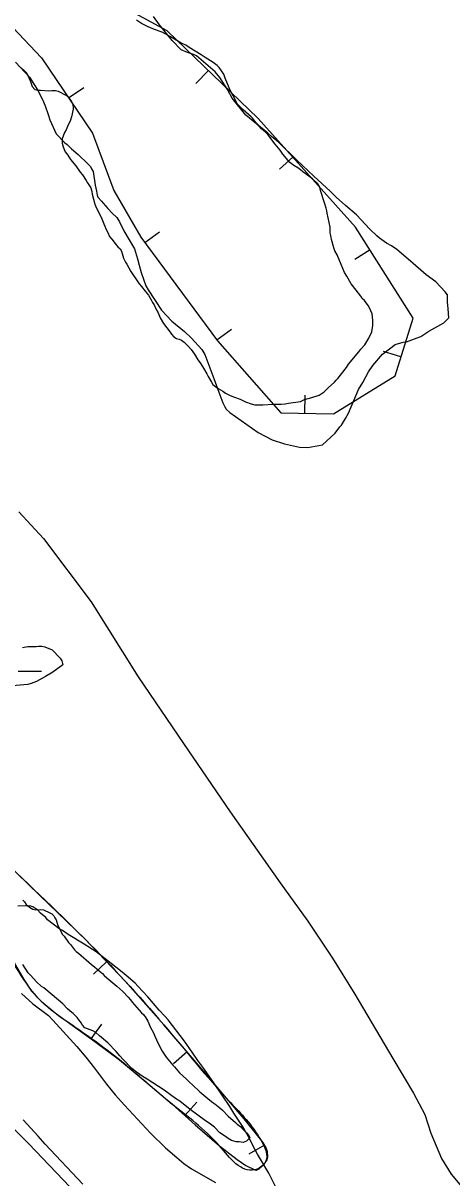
# Model space of a CAD drawing. Extents: x 3161665 to 3199565, y 885729 to 911164.
# Drawn here: x 3170375 to 3170965, y 907528 to 909117 of the extents above; entities that cross this region are included whole.
import ezdxf

# ---------------------------------------------------------------- set-up
doc = ezdxf.new("R2010")
doc.units = 0
for name, color, linetype in [('V-BORW-LINE', 7, 'Continuous'), ('V-LEVE-TOET', 7, 'Continuous'), ('V-ROAD-CNTR', 7, 'Continuous'), ('V-SITE-VEGE', 7, 'Continuous'), ('V-TOPO-SHOR', 7, 'Continuous'), ('V-WETL-SWMP', 7, 'Continuous')]:
    doc.layers.add(name, color=color, linetype=linetype)

msp = doc.modelspace()

# ---------------------------------------------------------------- linework, layer by layer
at = {"layer": 'V-BORW-LINE'}
for p, q in [((3170630.2, 909051.8), (3170612.8, 909033.8)), ((3170438, 909014.3), (3170458.7, 909028.3)), ((3170746.4, 908932.6), (3170727.8, 908915.9)), ((3170542.9, 908815), (3170563, 908829.9)), ((3170852.6, 908804.7), (3170831.4, 908791.4)), ((3170641.6, 908680.9), (3170661.8, 908695.7)), ((3170895.1, 908657.7), (3170871.2, 908665.2)), ((3170762.8, 908579.8), (3170763.3, 908604.8)), ((3170490.1, 907825.1), (3170472, 907807.9)), ((3170469.1, 907718.9), (3170483.6, 907739.2)), ((3170601.1, 907700.9), (3170582.1, 907684.6)), ((3170597.8, 907613.3), (3170614.5, 907632)), ((3170707.5, 907572.8), (3170685.8, 907560.2))]:
    msp.add_line(p, q, dxfattribs=at)
for points in [[(3170090.7, 909372.3), (3170106.4, 909355.4), (3170208.1, 909263.5), (3170306.2, 909169.4), (3170400.7, 909069.3), (3170470.9, 908965.6), (3170500.1, 908886.5)], [(3170500.1, 908886.5), (3170537.5, 908822.4), (3170642.6, 908679.6), (3170729.8, 908580.5), (3170802.1, 908579), (3170887, 908631.5), (3170911.7, 908711), (3170832.7, 908836.3), (3170698.6, 908985.8), (3170573.6, 909106.2), (3170458.6, 909169.2), (3170355.9, 909281.9), (3170288.3, 909371.8)], [(3170356.7, 907834.5), (3170376.2, 907800.8), (3170386.9, 907784.8), (3170400, 907770.9), (3170419.6, 907755), (3170439.7, 907739.9), (3170474.1, 907715.3), (3170508, 907690.1), (3170544.4, 907659.9), (3170580.2, 907629.1), (3170612.1, 907600.5), (3170645.4, 907571.8), (3170669.6, 907553), (3170681.8, 907544.9), (3170693.9, 907538.7), (3170695.7, 907538.3), (3170697.3, 907538.5), (3170700, 907540), (3170704.1, 907543.9), (3170708.2, 907548.5), (3170711, 907552.7), (3170712.1, 907556.6), (3170711.5, 907563.7), (3170709.6, 907569), (3170705.2, 907576.7), (3170700.2, 907583.3), (3170679.3, 907608.8), (3170658.1, 907634.1), (3170613.5, 907686.4), (3170568.8, 907738.5), (3170515.8, 907798.2), (3170460.8, 907856), (3170397.8, 907916.9), (3170334.8, 907977.7)]]:
    msp.add_lwpolyline(points, dxfattribs=at)
msp.add_spline([(3169635, 908635.7), (3169656.9, 908615.4), (3169679.4, 908594.8), (3169714.8, 908558.7), (3169763.2, 908505), (3169794.6, 908450.3), (3169823.9, 908384.8), (3169875.7, 908313.1), (3169955.7, 908230.2), (3170017, 908168), (3170083.4, 908103.1), (3170148.4, 908040.9), (3170215.5, 907977.3), (3170279.4, 907917), (3170341.2, 907854.9), (3170400, 907770.9), (3170439.7, 907739.9), (3170508, 907690.1), (3170580.2, 907629.1), (3170645.4, 907571.8), (3170693.9, 907538.7), (3170708.2, 907548.5), (3170700.2, 907583.3), (3170658.1, 907634.1), (3170568.8, 907738.5), (3170460.8, 907856), (3170334.8, 907977.7), (3170236.6, 908075.6), (3170155.4, 908157.1), (3170074.8, 908231.2), (3169998.2, 908294.1), (3169941.1, 908357), (3169900.6, 908435.9), (3169854.3, 908528.6), (3169775.9, 908625.5), (3169707.6, 908700.2), (3169633.3, 908764.3), (3169562.8, 908823.2), (3169485.6, 908895.1), (3169433.8, 908951), (3169435, 908964.9), (3169466.6, 908949.7), (3169508.6, 908923.8), (3169592.2, 908864.6), (3169670.7, 908813.1), (3169732.3, 908792), (3169797.1, 908714.7), (3169867.2, 908604.4), (3169935.1, 908494), (3170023.8, 908379.7), (3170122.9, 908269.7), (3170219.3, 908174), (3170272.3, 908149.3), (3170322.9, 908179.9), (3170323.7, 908247.7), (3170251, 908359.3), (3170107.2, 908482.6), (3169987.5, 908585.8), (3169899.1, 908695.8), (3169830.3, 908793), (3169752.2, 908876.5), (3169658.4, 908949.8), (3169561.7, 909020), (3169502.5, 909070.4), (3169499.7, 909114.4), (3169564.7, 909165.2), (3169544.8, 909257.9), (3169487.8, 909300.9), (3169431.9, 909310.7), (3169381.8, 909274.8), (3169352.5, 909222.6), (3169310.5, 909208.1), (3169265.3, 909228.8), (3169246.1, 909212.1), (3169266.8, 909167.6), (3169325.2, 909091.6), (3169339.4, 909049), (3169296.2, 909043.8), (3169280, 909045.3), (3169313.9, 908970.3), (3169431.9, 908841.3), (3169538.1, 908732.9), (3169635, 908635.7)], degree=3, dxfattribs=at)
at = {"layer": 'V-LEVE-TOET'}
msp.add_lwpolyline([(3169052.1, 909072.5), (3169208.2, 908906.5), (3169316.1, 908782.8), (3169455.4, 908630.4), (3169572.5, 908510.8), (3169637.9, 908438.7), (3169656.7, 908412.7), (3169665.6, 908393.5), (3169672.2, 908367.3), (3169673.9, 908344.5), (3169679.8, 908297.6), (3169681.3, 908282.2), (3169687.4, 908263), (3169695.1, 908247.8), (3169712, 908227.8), (3169729.4, 908210.1), (3169781.3, 908165.1), (3169947.6, 908007.9), (3170078.2, 907880.3), (3170234.2, 907723.8), (3170383.1, 907574.6), (3170534.3, 907416.3)], dxfattribs=at)
at = {"layer": 'V-ROAD-CNTR'}
msp.add_lwpolyline([(3170369.3, 908444.5), (3170403.3, 908407.6), (3170469, 908320.6), (3170533.7, 908217.1), (3170595.9, 908125.5), (3170660.2, 908031.4), (3170728.9, 907933.8), (3170767.1, 907880.9), (3170801, 907830.2), (3170831.6, 907780.3), (3170883.8, 907692), (3170912.5, 907644.4), (3170927.7, 907615), (3170936.3, 907589), (3170950.9, 907554.2), (3170964.2, 907532.9), (3170978.2, 907515.9)], dxfattribs=at)
at = {"layer": 'V-SITE-VEGE'}
for p, q in [((3170563.1, 909114.6), (3170554.8, 909125.9)), ((3170580.2, 909092.9), (3170563.1, 909114.6)), ((3170592.6, 909080.1), (3170580.2, 909092.9)), ((3170601.3, 909076.5), (3170592.6, 909080.1)), ((3170609.6, 909073.9), (3170601.3, 909076.5)), ((3170613.7, 909071.8), (3170609.6, 909073.9)), ((3170365, 909063.1), (3170384.1, 909042.5)), ((3170639.6, 909049.7), (3170613.7, 909071.8)), ((3170384.1, 909042.5), (3170395, 909025)), ((3170645.8, 909042), (3170639.6, 909049.7)), ((3170656.7, 909025.5), (3170645.8, 909042)), ((3170395, 909025), (3170402.2, 909011.6)), ((3170662.9, 909013.6), (3170656.7, 909025.5)), ((3170402.2, 909011.6), (3170405.9, 909003.3)), ((3170681.5, 908990.4), (3170662.9, 909013.6)), ((3170405.9, 909003.3), (3170410, 908991)), ((3170410, 908991), (3170412.1, 908983.7)), ((3170412.1, 908983.7), (3170420.9, 908964.7)), ((3170712, 908965.7), (3170681.5, 908990.4)), ((3170420.9, 908964.7), (3170432.8, 908952.3)), ((3170717.2, 908961), (3170712, 908965.7)), ((3170432.8, 908952.3), (3170435.9, 908949.7)), ((3170435.9, 908949.7), (3170442.1, 908944.1)), ((3170726.5, 908953.3), (3170717.2, 908961)), ((3170751.8, 908928.1), (3170726.5, 908953.3)), ((3170442.1, 908944.1), (3170450.9, 908936.3)), ((3170450.9, 908936.3), (3170464.3, 908923.4)), ((3170464.3, 908923.4), (3170467.9, 908919.8)), ((3170467.9, 908919.8), (3170469.5, 908916.2)), ((3170469.5, 908916.2), (3170471.6, 908912.6)), ((3170775.1, 908906.4), (3170751.8, 908928.1)), ((3170471.6, 908912.6), (3170474.7, 908894)), ((3170797.8, 908885.8), (3170775.1, 908906.4)), ((3170474.7, 908894), (3170476.3, 908885.8)), ((3170476.3, 908885.8), (3170477.3, 908880.1)), ((3170806.1, 908877.6), (3170797.8, 908885.8)), ((3170477.3, 908880.1), (3170478.3, 908877.5)), ((3170478.3, 908877.5), (3170483, 908871.9)), ((3170483, 908871.9), (3170485.6, 908869.3)), ((3170485.6, 908869.3), (3170491.8, 908861.6)), ((3170819, 908865.7), (3170806.1, 908877.6)), ((3170491.8, 908861.6), (3170498, 908855.4)), ((3170498, 908855.4), (3170504.2, 908849.2)), ((3170834, 908852.9), (3170819, 908865.7)), ((3170852.1, 908833.3), (3170834, 908852.9)), ((3170504.2, 908849.2), (3170507.8, 908843.5)), ((3170507.8, 908843.5), (3170514, 908831.1)), ((3170514, 908831.1), (3170528.5, 908806.4)), ((3170861.9, 908824), (3170852.1, 908833.3)), ((3170865.5, 908820.9), (3170861.9, 908824)), ((3170875.3, 908814.2), (3170865.5, 908820.9)), ((3170528.5, 908806.4), (3170532.7, 908792.5)), ((3170882.1, 908810.6), (3170875.3, 908814.2)), ((3170889.3, 908805.5), (3170882.1, 908810.6)), ((3170908.4, 908789.5), (3170889.3, 908805.5)), ((3170532.7, 908792.5), (3170534.8, 908783.7)), ((3170929.6, 908770.4), (3170908.4, 908789.5)), ((3170534.8, 908783.7), (3170537.9, 908773.9)), ((3170537.9, 908773.9), (3170544.1, 908755.3)), ((3170943.1, 908760.7), (3170929.6, 908770.4)), ((3170544.1, 908755.3), (3170547.2, 908749.7)), ((3170956, 908747.3), (3170943.1, 908760.7)), ((3170547.2, 908749.7), (3170565.8, 908721.8)), ((3170959.1, 908743.1), (3170956, 908747.3)), ((3170959.1, 908733.3), (3170959.1, 908743.1)), ((3170960.1, 908723.5), (3170959.1, 908733.3)), ((3170960.7, 908711.1), (3170960.1, 908723.5)), ((3170565.8, 908721.8), (3170579.8, 908706.9)), ((3170579.8, 908706.9), (3170597.4, 908692.4)), ((3170954, 908704.4), (3170960.7, 908711.1)), ((3170597.4, 908692.4), (3170607.2, 908683.2)), ((3170922.5, 908685.8), (3170933.4, 908693)), ((3170933.4, 908693), (3170954, 908704.4)), ((3170607.2, 908683.2), (3170621.1, 908667.7)), ((3170886.9, 908674.4), (3170898.3, 908678)), ((3170898.3, 908678), (3170902.9, 908678.5)), ((3170902.9, 908678.5), (3170917.4, 908683.7)), ((3170917.4, 908683.7), (3170922.5, 908685.8)), ((3170621.1, 908667.7), (3170625.3, 908661)), ((3170625.3, 908661), (3170637.7, 908628)), ((3170856.5, 908645.9), (3170869.9, 908661.4)), ((3170869.9, 908661.4), (3170886.9, 908674.4)), ((3170850.4, 908637.1), (3170856.5, 908645.9)), ((3170637.7, 908628), (3170644.5, 908608.9)), ((3170842.6, 908622.2), (3170850.4, 908637.1)), ((3170823.1, 908580.3), (3170836.5, 908612.9)), ((3170836.5, 908612.9), (3170842.6, 908622.2)), ((3170644.5, 908608.9), (3170650.2, 908594.5)), ((3170650.2, 908594.5), (3170652.8, 908588.8)), ((3170652.8, 908588.8), (3170654.8, 908585.7)), ((3170654.8, 908585.7), (3170659.5, 908581.1)), ((3170659.5, 908581.1), (3170698.8, 908553.3)), ((3170819, 908572.6), (3170823.1, 908580.3)), ((3170813.3, 908563.8), (3170819, 908572.6)), ((3170698.8, 908553.3), (3170717.9, 908543.5)), ((3170787.1, 908536.4), (3170804.6, 908552.4)), ((3170804.6, 908552.4), (3170810.8, 908561.2)), ((3170810.8, 908561.2), (3170813.3, 908563.8)), ((3170717.9, 908543.5), (3170734.9, 908537.8)), ((3170734.9, 908537.8), (3170755.6, 908533.2)), ((3170755.6, 908533.2), (3170766.9, 908532.7)), ((3170766.9, 908532.7), (3170787.1, 908536.4)), ((3170384.5, 907902.2), (3170368.2, 907901.4)), ((3170388.8, 907900.8), (3170384.5, 907902.2)), ((3170395.5, 907895.9), (3170388.8, 907900.8)), ((3170399.3, 907892.1), (3170395.5, 907895.9)), ((3170406.5, 907885.8), (3170399.3, 907892.1)), ((3170408.9, 907882.9), (3170406.5, 907885.8)), ((3170424.6, 907870.8), (3170408.9, 907882.9)), ((3170429.4, 907867.9), (3170424.6, 907870.8)), ((3170437.5, 907862.6), (3170429.4, 907867.9)), ((3170459.5, 907849.5), (3170437.5, 907862.6)), ((3170475.8, 907838.9), (3170459.5, 907849.5)), ((3170496.3, 907822.5), (3170475.8, 907838.9)), ((3170509.2, 907812.8), (3170496.3, 907822.5)), ((3170517.3, 907806), (3170509.2, 907812.8)), ((3170529.3, 907795.4), (3170517.3, 907806)), ((3170533.1, 907791.6), (3170529.3, 907795.4)), ((3170546.9, 907776.6), (3170533.1, 907791.6)), ((3170373.3, 907781.4), (3170388.6, 907767.4)), ((3170562.6, 907758.3), (3170546.9, 907776.6)), ((3170388.6, 907767.4), (3170410.1, 907751)), ((3170570.3, 907750.1), (3170562.6, 907758.3)), ((3170410.1, 907751), (3170416.3, 907744.7)), ((3170416.3, 907744.7), (3170449.2, 907708.6)), ((3170575, 907745.3), (3170570.3, 907750.1)), ((3170597.4, 907715.9), (3170575, 907745.3)), ((3170449.2, 907708.6), (3170461.5, 907693.6)), ((3170608.8, 907699.5), (3170597.4, 907715.9)), ((3170461.5, 907693.6), (3170473.4, 907678.7)), ((3170615.5, 907689.4), (3170608.8, 907699.5)), ((3170473.4, 907678.7), (3170490.1, 907656.5)), ((3170622.6, 907679.8), (3170615.5, 907689.4)), ((3170634.5, 907662.9), (3170622.6, 907679.8)), ((3170638.8, 907657.1), (3170634.5, 907662.9)), ((3170490.1, 907656.5), (3170502, 907642.1)), ((3170502, 907642.1), (3170514.9, 907627.6)), ((3170659.7, 907625.9), (3170638.8, 907657.1)), ((3170514.9, 907627.6), (3170550.7, 907589)), ((3170665.4, 907616.7), (3170659.7, 907625.9)), ((3170677.3, 907598.9), (3170665.4, 907616.7)), ((3170396.1, 907585.1), (3170375.4, 907607.4)), ((3170684.9, 907584.9), (3170677.3, 907598.9)), ((3170405.8, 907573.9), (3170396.1, 907585.1)), ((3170550.7, 907589), (3170571.2, 907568.8)), ((3170694, 907567.1), (3170684.9, 907584.9)), ((3170457.3, 907519), (3170405.8, 907573.9)), ((3170571.2, 907568.8), (3170586.9, 907555.7)), ((3170697.7, 907560.4), (3170694, 907567.1)), ((3170586.9, 907555.7), (3170596.5, 907547.5)), ((3170596.5, 907547.5), (3170607, 907540.3)), ((3170713.4, 907533.9), (3170697.7, 907560.4)), ((3170607, 907540.3), (3170640, 907521.4)), ((3170722.9, 907514.7), (3170713.4, 907533.9))]:
    msp.add_line(p, q, dxfattribs=at)
at = {"layer": 'V-TOPO-SHOR'}
for points in [[(3170797.5, 908835.9), (3170793.4, 908855.4), (3170793, 908858.7), (3170792, 908862.4), (3170789.8, 908869.8), (3170784.3, 908886.5), (3170783.4, 908891.1), (3170780.7, 908895.8), (3170773.3, 908902.7), (3170759.9, 908912.1), (3170756.7, 908914.9), (3170753, 908917.7), (3170747.9, 908920.9), (3170742.4, 908925.1), (3170732.7, 908936.8), (3170729.1, 908941.9), (3170722.2, 908950.2), (3170712.1, 908963.7), (3170708.8, 908967), (3170703.3, 908971.6), (3170693.7, 908982.3), (3170691.4, 908985.6), (3170689.1, 908987.9), (3170678, 908997.7), (3170670.2, 909005.6), (3170664.2, 909016.8), (3170662.4, 909020), (3170658.7, 909027.9), (3170653.2, 909041.4), (3170651.4, 909046.9), (3170645, 909055.7), (3170642.2, 909058.5), (3170636.7, 909062.7), (3170625.6, 909069.7), (3170620.1, 909073.5), (3170604, 909083.3), (3170599.3, 909086.6), (3170595.2, 909088.4), (3170589.2, 909091.7), (3170578.1, 909098.2), (3170567.5, 909103.9), (3170553.6, 909109), (3170547.6, 909111.8), (3170538.4, 909116.5), (3170531.5, 909121.2)], [(3170372.8, 909055.4), (3170377.4, 909051.2), (3170380.6, 909048), (3170385.7, 909036.4), (3170387.9, 909029.9), (3170391.6, 909025.7), (3170396.2, 909024.7), (3170399.5, 909024.7), (3170410.6, 909023.7), (3170414.8, 909024.2), (3170419.8, 909024.1), (3170423.5, 909023.2), (3170435.1, 909017.1), (3170437.4, 909014.8), (3170442, 909009.2), (3170443.4, 909006.4), (3170444.3, 909001.8), (3170444.2, 908998.5), (3170441.9, 908987.9), (3170440, 908981.9), (3170437.2, 908976.8), (3170434.4, 908969.9), (3170432.5, 908966.2), (3170429.2, 908957.9), (3170429.2, 908951.9), (3170430.5, 908946.8), (3170433.3, 908939.8), (3170436.9, 908935.2), (3170440.6, 908929.1), (3170448, 908920.3), (3170453.9, 908911.9), (3170457.2, 908908.2), (3170462.2, 908900.3)], [(3170462.2, 908900.3), (3170464, 908897.1), (3170468.6, 908890.1), (3170470, 908885.4), (3170470.4, 908881.7), (3170474.1, 908867.8), (3170475.9, 908863.2), (3170482.8, 908849.7), (3170486.4, 908840.5), (3170487.8, 908837.7), (3170489.2, 908834), (3170491.9, 908828.9), (3170494.2, 908823.3), (3170497.4, 908819.6), (3170503.4, 908811.7), (3170505.7, 908808.9), (3170508.9, 908806.1), (3170510.7, 908803.3), (3170513.5, 908793.5), (3170516.2, 908788), (3170518, 908785.2), (3170523.5, 908775), (3170535, 908758.3), (3170538.2, 908754.5), (3170543.3, 908748), (3170547.9, 908742.4), (3170551.6, 908735.9), (3170553.4, 908732.2), (3170555.7, 908729), (3170558, 908723.9), (3170561.2, 908718.3), (3170563.9, 908711.3), (3170568.5, 908703.4), (3170577.7, 908691.8), (3170579.5, 908689), (3170582.8, 908685.3), (3170586.4, 908683), (3170590.1, 908682), (3170593.4, 908680.6), (3170597.1, 908677.8), (3170603, 908671.8), (3170606.7, 908667.6), (3170610.9, 908661.5), (3170615.9, 908653.6), (3170619.1, 908649.5), (3170622.3, 908644.4), (3170628.3, 908634.1), (3170630.1, 908630.4), (3170634.3, 908623), (3170636.5, 908619.7), (3170643.5, 908614.1), (3170649.9, 908610.4), (3170653.6, 908607.6), (3170660.1, 908604.3), (3170666.1, 908602), (3170673.9, 908599.2), (3170678.5, 908597.3), (3170681.3, 908595.9), (3170689.2, 908593.1), (3170694.3, 908591.6), (3170704.9, 908591.6), (3170719.3, 908592.4), (3170730.4, 908592.4), (3170735.9, 908592.8), (3170740.6, 908593.7), (3170756.8, 908596.4), (3170762.3, 908599.1), (3170772.5, 908601.9), (3170782.7, 908605), (3170789.3, 908609.6), (3170794.8, 908615.2), (3170803.7, 908623), (3170806, 908625.7), (3170808.3, 908628), (3170820, 908642.8), (3170822.8, 908647.4), (3170837.2, 908664.4), (3170840, 908668.1), (3170845.2, 908674.1), (3170850.8, 908683.4), (3170855, 908692.1), (3170856.4, 908700.9), (3170856.5, 908707.9), (3170855.6, 908716.7), (3170851.9, 908725), (3170850.1, 908728.3), (3170845, 908735.2), (3170841.8, 908738), (3170840, 908741.3), (3170833.5, 908749.2), (3170826.6, 908758), (3170820.7, 908768.7), (3170817.5, 908773.8), (3170812.9, 908784.5), (3170807.4, 908797.9), (3170804.2, 908803.5), (3170802.9, 908807.7), (3170799.7, 908819.3), (3170798.8, 908824.8), (3170797.9, 908828.5), (3170797.5, 908835.9)], [(3170375.2, 907909.7), (3170377.5, 907907.4), (3170379.4, 907904.1), (3170384, 907900.4), (3170388.6, 907897.6), (3170392.7, 907896.7), (3170398.8, 907897.1), (3170403.4, 907896.6), (3170412.2, 907892.4), (3170414.9, 907891), (3170417.7, 907888.2), (3170419.1, 907885.4), (3170420.9, 907882.6), (3170423.2, 907875.2), (3170429.6, 907862.7), (3170431.9, 907860.3), (3170437.9, 907851.5), (3170440.6, 907848.7), (3170446.1, 907841.7), (3170448.4, 907839.4), (3170451.7, 907837.1), (3170469.6, 907821.2), (3170473.8, 907818), (3170479.8, 907812.8), (3170484.4, 907808.7), (3170486.7, 907806.3), (3170490.4, 907803.1), (3170504.2, 907791.4)], [(3170504.2, 907791.4), (3170512.5, 907784), (3170519.8, 907776.5), (3170523.1, 907772.8), (3170525.3, 907769.5), (3170538.2, 907754.7), (3170541, 907752.3), (3170544.2, 907748.1), (3170547, 907743.5), (3170550.6, 907734.7), (3170554.7, 907727.3), (3170556.6, 907722.6), (3170558.9, 907717.5), (3170565.7, 907703.6), (3170572.1, 907693.8), (3170581.3, 907682.7), (3170583.6, 907680.3), (3170590.5, 907672.4), (3170600.2, 907663.6), (3170603.9, 907659.9), (3170609, 907655.2), (3170618.6, 907645.9), (3170632, 907634.7), (3170636.1, 907631.4), (3170638.9, 907629.6), (3170645.8, 907624), (3170649.5, 907620.7), (3170657.3, 907612.8), (3170667.5, 907604), (3170669.8, 907601.6), (3170674.8, 907597.9), (3170677.1, 907595.1), (3170682.7, 907589.5), (3170685.9, 907585.8), (3170687.2, 907582.6), (3170682.6, 907578), (3170678, 907576.1), (3170672.4, 907577.1), (3170668.2, 907577.1), (3170662.2, 907579), (3170657.2, 907581.8), (3170653.9, 907584.6), (3170646.1, 907589.7), (3170638.7, 907597.6), (3170631.3, 907602.8), (3170626.3, 907606), (3170605.1, 907621.9), (3170590.8, 907633.1), (3170585.2, 907636.8), (3170569.6, 907648.5), (3170546.1, 907663.4), (3170540.5, 907666.7), (3170531.3, 907673.2), (3170524.8, 907678.4), (3170512.9, 907690.5), (3170508.3, 907695.6), (3170503.2, 907701.6), (3170491.7, 907713.3), (3170483, 907720.7), (3170480.6, 907723), (3170475.6, 907727.7), (3170471.4, 907730), (3170460.3, 907734.3), (3170457.1, 907738), (3170455.3, 907741.2), (3170449.8, 907748.2), (3170444.3, 907753.8), (3170440.1, 907757.1), (3170436.4, 907760.3), (3170430, 907767.3), (3170415.2, 907779.4), (3170403.7, 907789.2), (3170400.9, 907791.1), (3170394, 907797.6), (3170385.8, 907806), (3170382.5, 907809.7), (3170375.2, 907821.3)]]:
    msp.add_lwpolyline(points, dxfattribs=at)
at = {"layer": 'V-WETL-SWMP'}
msp.add_line((3170368.6, 908225.1), (3170400.6, 908225), dxfattribs=at)
msp.add_lwpolyline([(3170374.7, 908257.8), (3170382.1, 908259.1), (3170393.2, 908259.1), (3170396.4, 908259.5), (3170401.1, 908259.5), (3170405.2, 908258.5), (3170415.4, 908254.3), (3170426.4, 908243.1), (3170428.7, 908239.4), (3170430.1, 908233.8), (3170416.1, 908223.7), (3170406.4, 908217.8), (3170393.9, 908210.9), (3170386.4, 908208.2), (3170381.8, 908206.8), (3170355.4, 908204.2)], dxfattribs=at)

doc.saveas('drawing.dxf')
